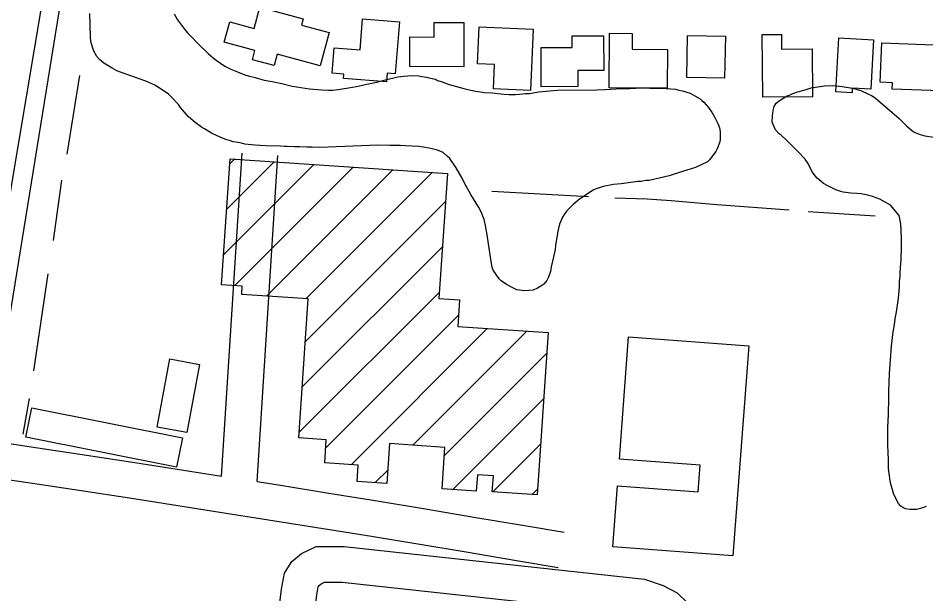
# Model space of a CAD drawing. Extents: x 3297716 to 3335574, y 688621 to 713991.
# Drawn here: x 3324704 to 3325465, y 697236 to 697718 of the extents above; entities that cross this region are included whole.
import ezdxf

# ---------------------------------------------------------------- set-up
doc = ezdxf.new("R2010")
doc.units = 0
for name, color, linetype in [('V-BLDG-OTLN', 7, 'Continuous'), ('V-ROAD-CNTR', 7, 'Continuous'), ('V-SITE-VEGE', 7, 'Continuous'), ('V-TOPO-SHOR', 7, 'Continuous')]:
    doc.layers.add(name, color=color, linetype=linetype)

msp = doc.modelspace()

# ---------------------------------------------------------------- linework, layer by layer
at = {"layer": 'V-BLDG-OTLN'}
for p, q in [((3324876.37, 697520.05), (3324951.83, 697595.51)), ((3324878.97, 697558.02), (3324918.74, 697597.79)), ((3324881.58, 697595.98), (3324885.66, 697600.06)), ((3324885.61, 697493.94), (3324984.91, 697593.24)), ((3324912.21, 697485.19), (3325017.99, 697590.97)), ((3324945.3, 697482.92), (3325051.08, 697588.7)), ((3324944.71, 697446.98), (3325062.26, 697564.53)), ((3324942.11, 697409.02), (3325059.66, 697526.57)), ((3324939.5, 697371.05), (3325057.05, 697488.6)), ((3324961.85, 697358.05), (3325073.11, 697469.31)), ((3324983.09, 697343.93), (3325097.2, 697458.05)), ((3325034.79, 697360.27), (3325130.29, 697455.77)), ((3325061.19, 697351.32), (3325147.12, 697437.26)), ((3325068.24, 697323.02), (3325144.52, 697399.3)), ((3325101.82, 697321.24), (3325141.91, 697361.33)), ((3325003.38, 697328.87), (3325013.78, 697339.27)), ((3325134.9, 697318.97), (3325139.3, 697323.37))]:
    msp.add_line(p, q, dxfattribs=at)
for points in [[(3324906.69, 697727.32), (3324942.85, 697717.53), (3324941.44, 697712.32), (3324964.82, 697705.99), (3324957.25, 697678.02), (3324921.11, 697687.8), (3324918.54, 697678.33), (3324900.46, 697683.22), (3324902.54, 697690.9), (3324876.75, 697697.89), (3324881.37, 697714.96), (3324901.85, 697709.42)], [(3324990.55, 697691.39), (3324992.65, 697717.44), (3325023.63, 697714.95), (3325020.13, 697671.5), (3325013.21, 697672.06), (3325012.62, 697664.68), (3324976.8, 697667.56), (3324977.09, 697671.22), (3324967.24, 697672.01), (3324968.95, 697693.12)], [(3325077.64, 697714.4), (3325077.45, 697677.4), (3325032.22, 697677.63), (3325032.35, 697702.29), (3325052.62, 697702.19), (3325052.69, 697714.53)], [(3325090.46, 697710.84), (3325135.7, 697708.88), (3325133.47, 697657.35), (3325102.29, 697658.7), (3325103.18, 697679.31), (3325089.12, 697679.92)], [(3325168.17, 697703.18), (3325194.67, 697703.37), (3325194.88, 697674.23), (3325172.95, 697674.07), (3325173.05, 697660.74), (3325142.45, 697660.51), (3325142.21, 697693.39), (3325168.24, 697693.61)], [(3325218.5, 697692.13), (3325248.2, 697691.89), (3325247.93, 697659.31), (3325199.34, 697659.7), (3325199.71, 697705.4), (3325218.61, 697705.25)], [(3325264.36, 697668.25), (3325265.02, 697703.43), (3325296.65, 697702.83), (3325295.99, 697667.66)], [(3325343.67, 697692.12), (3325369.25, 697692.31), (3325369.55, 697652.12), (3325327.99, 697651.82), (3325327.61, 697704.3), (3325343.58, 697704.41)], [(3325391.57, 697701.61), (3325420.82, 697699.99), (3325418.53, 697658.48), (3325402.96, 697659.34), (3325402.75, 697655.45), (3325389.06, 697656.2)], [(3325427.69, 697697.3), (3325478.41, 697695.39), (3325476.97, 697657.11), (3325436.43, 697658.64), (3325436.63, 697663.98), (3325426.45, 697664.36)], [(3324881.88, 697600.32), (3325063.86, 697587.82), (3325056.67, 697483.09), (3325073.98, 697481.91), (3325072.46, 697459.74), (3325148.31, 697454.54), (3325138.98, 697318.69), (3325101.4, 697321.27), (3325102.3, 697334.48), (3325088.9, 697335.4), (3325087.96, 697321.67), (3325059.29, 697323.64), (3325061.68, 697358.43), (3325015.32, 697361.61), (3325013.02, 697328.2), (3324988.13, 697329.92), (3324989.06, 697343.52), (3324960.99, 697345.45), (3324962.32, 697364.87), (3324939.19, 697366.46), (3324947.17, 697482.79), (3324891.48, 697486.61), (3324891.96, 697493.5), (3324874.63, 697494.69)], [(3325316.22, 697443.43), (3325303.03, 697267.55), (3325202.5, 697275.09), (3325206.33, 697326.21), (3325273.88, 697321.15), (3325275.56, 697343.56), (3325207.83, 697348.63), (3325215.5, 697450.98)], [(3324820.66, 697375.36), (3324831.2, 697432.53), (3324856, 697427.96), (3324845.44, 697370.79)], [(3324715.5, 697391.5), (3324841.73, 697366.38), (3324836.85, 697341.84), (3324710.61, 697366.95)]]:
    msp.add_lwpolyline(points, close=True, dxfattribs=at)
at = {"layer": 'V-ROAD-CNTR'}
for points in [[(3324579.06, 696739.5), (3324760.43, 697858.24)], [(3324874.61, 697334.4), (3324891.76, 697604.87)], [(3324904.38, 697329.7), (3324921.7, 697602.97)], [(3324680.11, 697364.06), (3324720.74, 697358.02), (3324761.38, 697351.9), (3324802.01, 697345.69), (3324842.62, 697339.41), (3324874.61, 697334.4)], [(3324675.7, 697334.38), (3324716.3, 697328.35), (3324756.88, 697322.24), (3324797.45, 697316.04), (3324838.01, 697309.77), (3324878.55, 697303.42), (3324919.08, 697296.99), (3324959.6, 697290.48), (3325000.11, 697283.9), (3325040.6, 697277.23), (3325081.08, 697270.48), (3325121.55, 697263.66), (3325156.47, 697257.71)], [(3324904.38, 697329.7), (3324923.81, 697326.62), (3324964.39, 697320.1), (3325004.95, 697313.5), (3325045.5, 697306.83), (3325086.04, 697300.07), (3325126.56, 697293.24), (3325161.51, 697287.28)], [(3324830.31, 696507.66), (3324888.46, 696943.8), (3324924.64, 697239.69), (3324927.27, 697252.95), (3324933.49, 697262.72), (3324941.67, 697269.49), (3324953.79, 697275.35), (3324977.36, 697275.37), (3325228.93, 697248.06), (3325244.59, 697242.55), (3325256.24, 697236.46), (3325265.34, 697227.49), (3325271.84, 697220.12), (3325278.81, 697207.6), (3325282.17, 697194.55), (3325284.6, 697182.49), (3325285.81, 697174.72), (3325288.99, 697167.5), (3325291.33, 697162.68), (3325296.5, 697157.9), (3325301.22, 697156.64), (3325342.21, 697155.97)], [(3324860.05, 696503.7), (3324918.22, 696940), (3324954.28, 697234.94), (3324955.6, 697241.59), (3324956.25, 697242.62), (3324958, 697244.06), (3324960.68, 697245.36), (3324975.74, 697245.37), (3325222.25, 697218.6), (3325232.61, 697214.97), (3325238.36, 697211.95), (3325243.53, 697206.86), (3325247.2, 697202.71), (3325250.72, 697196.38), (3325252.92, 697187.84), (3325255.06, 697177.21), (3325256.77, 697166.22), (3325261.76, 697154.9), (3325266.81, 697144.5), (3325281.56, 697130.85), (3325297.03, 697126.7), (3325319.31, 697126.34)]]:
    msp.add_lwpolyline(points, dxfattribs=at)
at = {"layer": 'V-SITE-VEGE'}
for points in [[(3324782.9, 697676.14), (3324778.7, 697678.66), (3324775.96, 697680.46), (3324772.3, 697683.52), (3324770.09, 697686.05), (3324767.52, 697690.4), (3324766.4, 697693.66), (3324765.1, 697698.56), (3324764.7, 697702.38), (3324764.2, 697722.02)], [(3324834.77, 697721.62), (3324837.71, 697716.73), (3324843.59, 697708.95), (3324846.16, 697705.88), (3324849.09, 697702.63), (3324854.77, 697696.85), (3324863.56, 697688.18), (3324867.41, 697684.94), (3324870.15, 697682.78), (3324877.28, 697677.92), (3324882.39, 697675.22), (3324888.04, 697673.08), (3324889.87, 697672.19), (3324894.97, 697670.41), (3324898.07, 697669.52), (3324902.81, 697668.28), (3324910.28, 697666.15), (3324916.84, 697664.93), (3324925.04, 697663.17), (3324933.6, 697661.05), (3324948.35, 697658.79), (3324958.54, 697657.95), (3324964.18, 697657.81), (3324967.45, 697657.84), (3324972.18, 697658.23), (3324984.35, 697660.14), (3324990.34, 697661.28), (3324994.88, 697662.4), (3325004.69, 697664.47), (3325011.95, 697666.34), (3325022.3, 697668.78), (3325027.38, 697669.55), (3325033.93, 697669.96), (3325039.94, 697669.64), (3325042.3, 697669.29), (3325046.13, 697668.59), (3325048.13, 697668.06), (3325053.78, 697666.83), (3325055.6, 697665.93), (3325058.52, 697665.05), (3325065.27, 697662.55), (3325077.48, 697659), (3325079.66, 697658.65), (3325086.04, 697657.24), (3325094.78, 697655.85), (3325101.51, 697655.35), (3325105.7, 697654.84), (3325111.34, 697654.33), (3325115.16, 697654.18), (3325120.8, 697654.22), (3325124.25, 697654.43), (3325129.16, 697655.01), (3325132.43, 697655.03), (3325140.24, 697656.36), (3325152.78, 697657.54), (3325156.24, 697657.75), (3325188.97, 697657.99), (3325195.7, 697658.22), (3325200.43, 697658.62), (3325209.88, 697659.05), (3325216.61, 697659.1), (3325218.79, 697659.3), (3325221.7, 697659.32), (3325230.43, 697659.74), (3325235.89, 697659.23), (3325243.16, 697659.29), (3325254.99, 697658.46), (3325257.72, 697657.76), (3325260.82, 697657.23), (3325267.2, 697655.1), (3325269.03, 697654.2), (3325275.6, 697650.43), (3325277.06, 697648.98), (3325278.71, 697647.54), (3325280.55, 697645.56), (3325282.38, 697643.21), (3325285.5, 697638.86), (3325287.9, 697634.7), (3325290.3, 697629.8), (3325291.6, 697626.18), (3325292.17, 697623.09), (3325292.19, 697620.36), (3325292.38, 697618.36), (3325292.22, 697616.18), (3325291.69, 697613.63), (3325289.73, 697608.7), (3325288.65, 697606.33), (3325283.25, 697599.38), (3325281.8, 697597.73), (3325271.65, 697592.93)], [(3325271.65, 697592.93), (3325260.76, 697589.58), (3325249.52, 697585.86), (3325232.81, 697581.92), (3325230.08, 697581.9), (3325226.09, 697581.32), (3325223.18, 697581.12), (3325209.37, 697579.2), (3325203.01, 697578.61), (3325194.29, 697577.09), (3325188.48, 697575.05), (3325185.95, 697573.94), (3325182.68, 697572.1), (3325177.62, 697568.42), (3325174.54, 697566.4), (3325172.37, 697564.75), (3325169.12, 697561.99), (3325166.77, 697559.8), (3325163.7, 697556.68), (3325162.08, 697554.49), (3325160.1, 697551.2), (3325157.6, 697545.36), (3325156.19, 697539.53), (3325154.27, 697527.51), (3325153.93, 697524.24), (3325153.06, 697519.14), (3325150.76, 697509.66), (3325150.07, 697505.66), (3325148.29, 697500.55), (3325147.03, 697498.18), (3325144.5, 697495.25), (3325142.15, 697493.6), (3325139.25, 697491.94), (3325135.63, 697490.09), (3325128.36, 697489.68), (3325121.98, 697490.54), (3325117.97, 697492.33), (3325113.4, 697494.84), (3325108.83, 697497.9), (3325107, 697499.53), (3325102.04, 697506.77), (3325101.3, 697509.31), (3325100.35, 697514.03), (3325097.1, 697536.38), (3325095.77, 697544.37), (3325094.46, 697549.27), (3325092.05, 697555.8), (3325090.02, 697559.42), (3325083.39, 697570.29), (3325078.05, 697579.89), (3325076.2, 697583.87), (3325071.05, 697592.75), (3325065.71, 697600.53), (3325063.7, 697602.52), (3325060.22, 697605.4), (3325055.48, 697607.55), (3325050.01, 697608.96), (3325043.82, 697609.83), (3325039.82, 697610.53), (3325028.54, 697611.17), (3325024.17, 697611.33), (3325015.62, 697611.26), (3325005.44, 697611.55), (3324956.89, 697609.75), (3324950.34, 697609.88), (3324946.16, 697609.85), (3324939.97, 697610.17), (3324935.79, 697610.14), (3324929.42, 697610.45), (3324927.42, 697610.44), (3324920.69, 697610.94), (3324916.69, 697610.91), (3324907.04, 697611.38), (3324902.31, 697611.71), (3324893.94, 697612.56), (3324891.39, 697613.27), (3324886.83, 697614.15), (3324884.28, 697614.49), (3324881.92, 697615.39), (3324878.27, 697616.45), (3324874.8, 697617.88), (3324872.8, 697618.59), (3324870.79, 697619.49), (3324866.23, 697621.82), (3324860.38, 697625.23), (3324857.82, 697626.85), (3324852.52, 697630.63), (3324846.85, 697635.32), (3324840.06, 697643.27), (3324838.41, 697645.62), (3324832.54, 697651.95), (3324829.98, 697654.48), (3324825.77, 697657.54), (3324818.65, 697662.03), (3324810.99, 697665.25), (3324806.24, 697667.03), (3324799.31, 697669.53), (3324796.95, 697670.24), (3324793.85, 697671.49), (3324786.73, 697673.98), (3324782.9, 697676.14)], [(3325464.9, 697308.91), (3325462.54, 697308.16), (3325460.18, 697307.23), (3325456.73, 697306.3), (3325453.1, 697306.28), (3325451.09, 697306.44), (3325447.63, 697306.96), (3325445.45, 697308.04), (3325443.62, 697309.12), (3325441.78, 697311.47), (3325437.91, 697318.9), (3325435.49, 697326.88), (3325434.73, 697330.51), (3325433.78, 697336.51), (3325433.39, 697340.69), (3325433.33, 697347.96), (3325432.88, 697360.14), (3325432.78, 697374.69), (3325433.42, 697386.16), (3325433.69, 697399.62), (3325433.64, 697405.26), (3325434.08, 697420.35), (3325435.73, 697443.28), (3325437.28, 697455.3), (3325438.16, 697459.49), (3325439.19, 697467.86), (3325439.72, 697470.41), (3325440.59, 697475.69), (3325441.62, 697483.52), (3325442.47, 697492.62), (3325442.62, 697497.35), (3325443.13, 697501.72), (3325443.11, 697504.99), (3325443.6, 697512.45), (3325443.94, 697515.36), (3325443.92, 697517.73), (3325444.25, 697523.55), (3325444.17, 697533.92), (3325443.54, 697545.73), (3325443.16, 697548.64), (3325442.21, 697552.64), (3325435.06, 697561.49), (3325425.93, 697566.52), (3325419.91, 697568.66), (3325416.08, 697569.72), (3325410.44, 697570.77), (3325406.98, 697571.11), (3325401.89, 697571.44), (3325395.33, 697572.3), (3325393.33, 697572.83), (3325389.31, 697574.26), (3325382.38, 697577.48), (3325378.91, 697579.46), (3325376.9, 697581.26), (3325373.6, 697583.96), (3325371.77, 697585.95), (3325369.57, 697589.03), (3325368.65, 697590.84), (3325367.54, 697593.38), (3325365.69, 697596.64), (3325363.49, 697599.9), (3325357.44, 697606.4), (3325352.86, 697610.73), (3325348.1, 697615.61), (3325343.33, 697619.94), (3325341.69, 697621.2), (3325338.57, 697624.45), (3325335.8, 697630.98), (3325336.12, 697636.26), (3325336.64, 697640.81), (3325337.52, 697644.09), (3325339.32, 697646.83), (3325341.67, 697648.85), (3325345.65, 697651.42), (3325348.55, 697652.9), (3325350.91, 697653.82), (3325352.72, 697654.74), (3325356.35, 697656.05), (3325361.61, 697657.54), (3325365.06, 697658.65), (3325368.51, 697659.59)], [(3325368.51, 697659.59), (3325379.77, 697661.49), (3325386.68, 697661.54), (3325394.51, 697660.87), (3325403.25, 697659.3), (3325410.17, 697657.34), (3325416.56, 697654.48), (3325418.94, 697653.22), (3325422.22, 697651.25), (3325442.17, 697634.11), (3325444.74, 697631.4), (3325448.58, 697627.61), (3325454.07, 697623.11), (3325456.26, 697622.03), (3325459.73, 697620.6), (3325463.74, 697619.54), (3325471.39, 697618.32)]]:
    msp.add_lwpolyline(points, dxfattribs=at)
at = {"layer": 'V-TOPO-SHOR'}
for p, q in [((3324745.32, 697603.97), (3324755.79, 697669.99)), ((3324733.73, 697531.88), (3324740.82, 697582.38)), ((3325182.02, 697568.45), (3325101.01, 697572.88)), ((3325422.02, 697552.25), (3325366.07, 697555.81)), ((3324717.28, 697422.48), (3324729.27, 697503.77)), ((3324708.46, 697369.41), (3324713.72, 697399.39))]:
    msp.add_line(p, q, dxfattribs=at)
for points in [[(3324630.91, 697144.04), (3324663.88, 697356.47), (3324698.83, 697578.83), (3324723.72, 697726.96), (3324759.12, 697934.29), (3324791.05, 698100.58), (3324821.12, 698288.39), (3324841.05, 698414.62), (3324866.87, 698528.59), (3324896.9, 698628.93), (3324930.56, 698745.35), (3324978.52, 698916.2), (3325028.47, 699095.96)], [(3325350.1, 697557.09), (3325289.6, 697561.66), (3325251.36, 697565.11), (3325231.2, 697566.48), (3325204.04, 697567.21)]]:
    msp.add_lwpolyline(points, dxfattribs=at)

doc.saveas('drawing.dxf')
